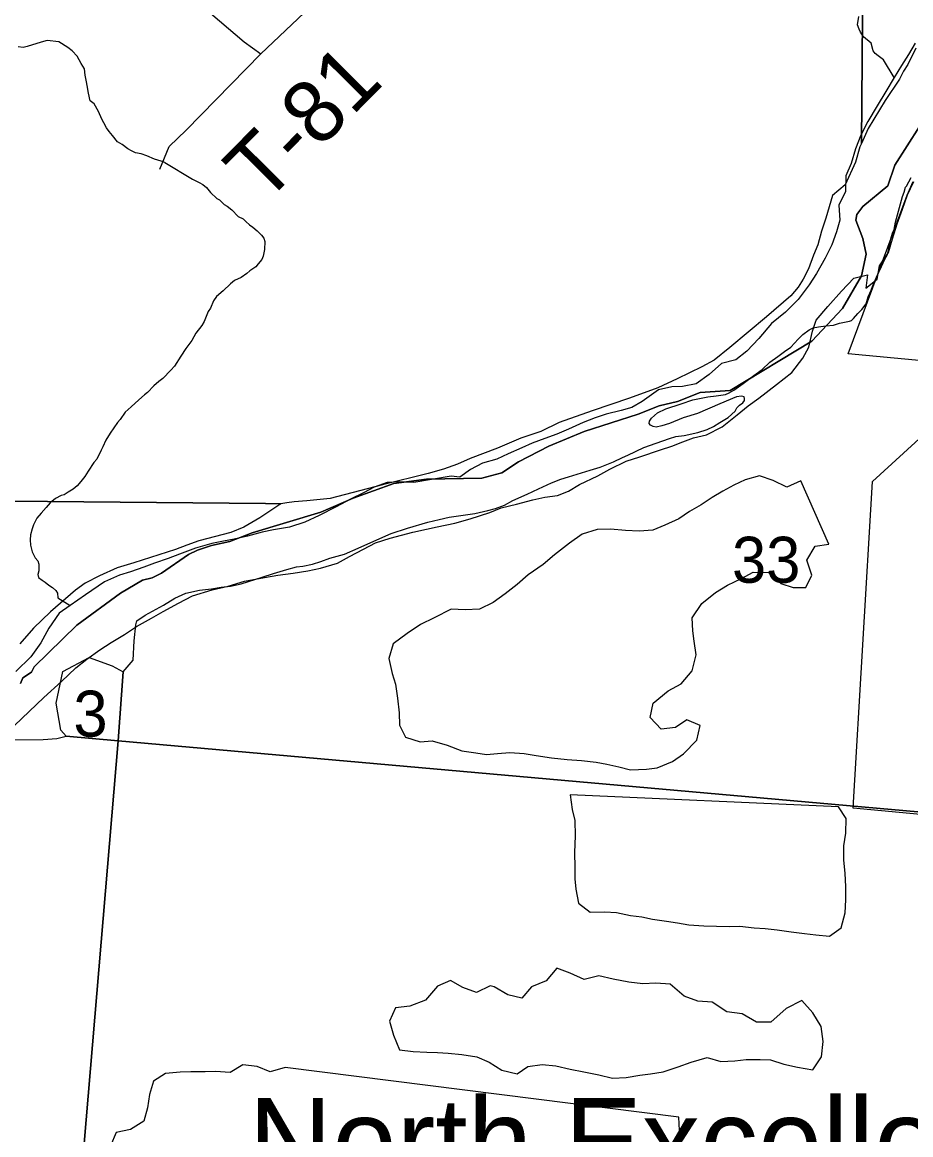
# Model space of a CAD drawing. Extents: x 1310247 to 1552180, y 377264 to 706493.
# Drawn here: x 1422487 to 1426755, y 547550 to 552893 of the extents above; entities that cross this region are included whole.
import ezdxf

# ---------------------------------------------------------------- set-up
doc = ezdxf.new("R2010")
doc.units = 0
for name, color, linetype in [('GM_X_Corporation', 7, 'Continuous'), ('GM_X_County_Road', 7, 'Continuous'), ('GM_X_Major_River', 7, 'Continuous'), ('GM_X_Minor_Lake', 7, 'Continuous'), ('GM_X_Minor_River', 7, 'Continuous'), ('GM_X_Section', 7, 'Continuous'), ('GM_X_Section_Text', 7, 'Continuous'), ('GM_X_Township', 7, 'Continuous'), ('GM_X_Township_Road', 7, 'Continuous'), ('GM_X_Township_Road_Text', 7, 'Continuous'), ('GM_X_Unincorporated_Text', 7, 'Continuous')]:
    doc.layers.add(name, color=color, linetype=linetype)

msp = doc.modelspace()

# ---------------------------------------------------------------- linework, layer by layer
at = {"layer": 'GM_X_Corporation'}
msp.add_lwpolyline([(1428961.3, 548885.4), (1426478.3, 549119.4), (1426571.4, 550688), (1427167.4, 551232.4), (1426454.2, 551299.6), (1426736.8, 552062.6), (1426766.1, 552127.3)], dxfattribs=at)
at = {"layer": 'GM_X_County_Road'}
for points in [[(1423632.7, 552741.5), (1423989.9, 553080.5), (1424438.2, 553535.3), (1424783.3, 553876.5), (1425161.2, 554250.7), (1425407.1, 554553.1), (1425490.7, 554687.3), (1425538, 554816.3), (1425614, 555024.5), (1425663.4, 555267.3), (1425742.4, 555677), (1425878.4, 556126.5), (1425959.9, 556326.8), (1426009.4, 556429.2), (1426083.1, 556527.1), (1426162.7, 556606.4), (1426668.3, 557095.9), (1426883.4, 557311)], [(1418960.1, 553054.5), (1419914.7, 553049.3), (1420851.2, 553064.1), (1421141.6, 553078.8), (1421313.3, 553096.1), (1421443.4, 553125.6), (1421635.8, 553172.5), (1421785.9, 553240.9), (1421930.7, 553261.8), (1422223.7, 553249.6), (1422742.2, 553232.3), (1423069.1, 553212.3), (1423116, 553182.9), (1423173.2, 553131.7), (1423220.8, 553093.5), (1423358.7, 552963.5), (1423552.1, 552798.7), (1423632.7, 552741.5)]]:
    msp.add_lwpolyline(points, dxfattribs=at)
at = {"layer": 'GM_X_Major_River'}
for points in [[(1426776.5, 552792.6), (1426743.3, 552737), (1426710.2, 552685.5), (1426675, 552628), (1426635.6, 552560.5), (1426594.1, 552491.1), (1426548.5, 552415.7), (1426515.1, 552350.1), (1426489.8, 552284.4), (1426468.3, 552214.6), (1426443.1, 552154.9), (1426441.4, 552079.8)], [(1426739.6, 552063.7), (1426769, 552128.4)], [(1422448.9, 549515.2), (1422591, 549649.7), (1422675.3, 549727.6), (1422743.3, 549791.9), (1422796.6, 549834.6), (1422859.9, 549879), (1422913, 549913.6), (1422978.3, 549952), (1423035.5, 549990.5), (1423106.7, 550030.7), (1423163.8, 550063.2), (1423237.1, 550103.4), (1423304.2, 550137.7), (1423399.2, 550167.2), (1423475.9, 550185.2), (1423554.8, 550209.1), (1423649.5, 550226.6), (1423713.9, 550236.9), (1423788.4, 550246.9), (1423858.9, 550259), (1423919.4, 550271.4), (1424000.2, 550295.3), (1424059.3, 550327.8), (1424126.4, 550362.1), (1424183.4, 550392.6), (1424254.1, 550414.8), (1424308.7, 550429.4), (1424363.2, 550443.9), (1424427.8, 550458.2), (1424480.2, 550468.8), (1424564.9, 550486.6), (1424637.7, 550508.7), (1424732.7, 550538.2), (1424787.5, 550560.8), (1424860.1, 550578.9), (1424938.9, 550598.8), (1424997.4, 550611.3), (1425057.8, 550619.7), (1425110.4, 550640.3), (1425163.5, 550673), (1425250.8, 550714.7), (1425309.9, 550747.2), (1425387.1, 550785.2), (1425453.8, 550805.5), (1425553, 550838.9), (1425607.6, 550857.5), (1425660.3, 550878.1), (1425711, 550896.8), (1425773.5, 550911.2), (1425848.8, 550949.2), (1425920.5, 551007.4), (1425973.8, 551050.1), (1426025, 551086.8), (1426109, 551152.7), (1426182.8, 551210.8), (1426236.8, 551279.5), (1426264.3, 551332.9), (1426282.5, 551408.6), (1426300, 551462.2), (1426355.9, 551526.9), (1426422.1, 551601.2), (1426482, 551663.8), (1426546.6, 551680.1), (1426538.8, 551616.2), (1426594.1, 551658.8), (1426603.9, 551722.6), (1426647.8, 551787.6), (1426667.7, 551853.2), (1426689.7, 551924.8), (1426715.7, 551994.2), (1426739.6, 552063.7)], [(1426441.4, 552079.8), (1426409.5, 552014.5), (1426413.5, 551942.2), (1426397.9, 551886.5), (1426376.1, 551823), (1426344.3, 551759.7), (1426302.2, 551686.7), (1426266.6, 551631.5), (1426214.5, 551560.7), (1426152.7, 551500.2), (1426085, 551445.9), (1426024.9, 551373.4), (1425967.1, 551312.8), (1425913.8, 551272.2), (1425845.2, 551254), (1425785.6, 551201.4), (1425724.2, 551157), (1425657.6, 551142.8), (1425607.5, 551142.1), (1425542.9, 551127.8), (1425465.2, 551071.8), (1425414.3, 551043), (1425363.8, 551028.4), (1425291.1, 551010.3), (1425238.5, 550993.7), (1425181.7, 550971.1), (1425110.7, 550939), (1425053.9, 550914.4), (1424997.2, 550893.9), (1424936.4, 550871.5), (1424885.7, 550848.8), (1424820.7, 550820.5), (1424765.8, 550793.9), (1424697.2, 550775.7), (1424640.2, 550745.2), (1424589.1, 550708.4), (1424547.4, 550712.1)], [(1424547.4, 550712.1), (1424367.8, 550682.3), (1424299.7, 550686.2), (1424239.5, 550681.8), (1424176.7, 550659.4), (1424125.8, 550632.7), (1424066.9, 550604.2), (1423991.6, 550564.2), (1423912.3, 550524.2), (1423843.3, 550492), (1423770.4, 550467.9), (1423693.9, 550455.9), (1423639.4, 550443.3), (1423568.7, 550425.2), (1423504.2, 550410.9), (1423453.8, 550400.2), (1423397.4, 550389.7), (1423318.6, 550367.8), (1423241.5, 550337.8), (1423186.8, 550317.2), (1423122.1, 550294.9), (1423071.4, 550276.2), (1423006.6, 550253.9), (1422954.1, 550237.2), (1422881, 550205.1), (1422791.1, 550143.4), (1422717.4, 550091.3), (1422664.3, 550054.6), (1422614.2, 549983.8), (1422576.2, 549912.7), (1422528.2, 549845.8), (1422456.1, 549775.6)]]:
    msp.add_lwpolyline(points, dxfattribs=at)
at = {"layer": 'GM_X_Minor_Lake'}
for points in [[(1426226.5, 550690.5), (1426159.6, 550660.2), (1426094.3, 550692.1), (1426028.7, 550713.9), (1425960, 550695.7), (1425905.2, 550669.1), (1425852.3, 550640.4), (1425801.3, 550609.8), (1425748.2, 550575.1), (1425691.2, 550542.5), (1425640.1, 550507.8), (1425573.1, 550477.6), (1425516.3, 550453), (1425450, 550448.8), (1425383.9, 550452.6), (1425311.9, 550458.5), (1425247.7, 550456.3), (1425176.9, 550434.1), (1425115.6, 550391.7), (1425043.9, 550335.4), (1424988.5, 550288.8), (1424916.9, 550238.7), (1424863.5, 550192), (1424806.1, 550147.4), (1424748.9, 550106.9), (1424683.8, 550074.5), (1424613.5, 550070.4), (1424547.5, 550074.2), (1424466.1, 550032.3), (1424399.1, 550000), (1424335.7, 549957.6), (1424268.2, 549907.3), (1424248.2, 549837.7), (1424264.3, 549765.1), (1424278.9, 549714.6), (1424289, 549646.2), (1424297.1, 549575.8), (1424299.5, 549517.6), (1424328, 549458.8), (1424397.5, 549436.8), (1424455.8, 549441.3), (1424527.4, 549421.3), (1424598.8, 549393.3), (1424664.7, 549383.6), (1424716.6, 549376.2), (1424768.9, 549380.8), (1424829.2, 549385.2), (1424897.2, 549381.3), (1424955.1, 549371.8), (1425029, 549359.7), (1425104.9, 549351.7), (1425173, 549347.9), (1425242.9, 549340), (1425294.8, 549330.6), (1425352.6, 549317), (1425408.3, 549303.4), (1425484.6, 549305.4), (1425536.9, 549312), (1425609.9, 549342.1), (1425663, 549378.8), (1425727, 549445.2), (1425743, 549514.9), (1425679.6, 549542.7), (1425624.4, 549506.1), (1425556, 549497.9), (1425503.4, 549553.4), (1425517.4, 549623.2), (1425589.2, 549681.4), (1425652.3, 549715.8), (1425704.1, 549778.5), (1425724.3, 549854.2), (1425714.1, 549920.6), (1425707.4, 549970.9), (1425705.2, 550033.1), (1425751.2, 550102), (1425816.8, 550154.3), (1425873.9, 550188.9), (1425940.9, 550221.2), (1425997.9, 550251.7), (1426072, 550249.7), (1426130.7, 550198), (1426190.3, 550178.4), (1426250.5, 550178.8), (1426280.2, 550238.1), (1426256.1, 550308.9), (1426296, 550376), (1426360.5, 550386.3)], [(1426360.5, 550386.3), (1426226.5, 550690.5)], [(1425118.3, 549183), (1425128.4, 549112.5), (1425141, 549060.1), (1425142.9, 548985.9), (1425138.7, 548905.8), (1425140.7, 548833.6), (1425141.2, 548779.5), (1425145.9, 548729.2), (1425158.1, 548662.8), (1425215, 548619.2), (1425285.2, 548621.3), (1425341.3, 548617.8), (1425409, 548603.9), (1425463, 548596.5), (1425514.8, 548585), (1425580.7, 548575.3), (1425634.6, 548567.8), (1425688.5, 548558.3), (1425760.5, 548554.4), (1425882.7, 548551.1), (1425932.9, 548551.8), (1426002.8, 548543.9), (1426054.9, 548540.5), (1426112.8, 548534.9), (1426180.7, 548525.1), (1426244.7, 548517.3), (1426298.6, 548509.9), (1426364.6, 548504.1), (1426419.9, 548544.7), (1426439.9, 548616.3), (1426443.6, 548678.3), (1426443.4, 548742.5), (1426439.1, 548804.8), (1426432.9, 548871.1), (1426432.7, 548937.2), (1426442.4, 548999.1), (1426444.4, 549069.2), (1426407.8, 549124.3)], [(1426407.8, 549124.3), (1425118.3, 549183)], [(1426156.5, 548156.9), (1426082.5, 548090.8), (1426014.4, 548090.6), (1425945.3, 548130.5), (1425871.4, 548140.5), (1425800.5, 548186.5), (1425732.5, 548192.4), (1425667, 548216.2), (1425598.4, 548274.1), (1425530.3, 548278), (1425468.1, 548275.6), (1425400.2, 548283.5), (1425324.4, 548297.5), (1425256.7, 548313.4), (1425186, 548295.2), (1425118.7, 548327.1), (1425055.2, 548350.9), (1425003.4, 548290.1), (1424932.4, 548260), (1424886.8, 548207.1), (1424819.1, 548222.9), (1424754, 548260.7), (1424734.1, 548265.3)], [(1424734.1, 548265.3), (1424669, 548232.9), (1424603.5, 548256.8), (1424544.3, 548290.4), (1424481.4, 548264), (1424423.4, 548197.4), (1424348.4, 548167.4), (1424280, 548159.2), (1424250.2, 548095.9), (1424270.4, 548029.2), (1424298.5, 547958.3), (1424364.5, 547950.5), (1424430.5, 547946.7), (1424480.6, 547945.4), (1424532.7, 547942), (1424598.7, 547936.2), (1424670.5, 547924.2), (1424729.9, 547898.6), (1424791.1, 547860.9), (1424864.7, 547842.9), (1424915.8, 547877.6), (1424984.3, 547887.8), (1425050.3, 547882), (1425118, 547866.1), (1425183.8, 547852.3), (1425255.6, 547838.4), (1425321.3, 547822.6), (1425387.5, 547824.8), (1425454, 547837.1), (1425504.3, 547843.7), (1425564.7, 547852.1), (1425637.5, 547876.2), (1425700.3, 547898.6), (1425777.1, 547920.6), (1425842.8, 547902.8), (1425909, 547905), (1425963.3, 547911.6), (1426031.5, 547911.7), (1426081.6, 547910.4), (1426145.1, 547888.6), (1426210.9, 547874.9), (1426284.7, 547862.8), (1426326.5, 547923.9), (1426334.6, 547997.8), (1426324.5, 548070.2), (1426284.3, 548135.4), (1426231.8, 548195)], [(1426231.8, 548195), (1426156.5, 548156.9)], [(1423748.8, 547872.8), (1423678.1, 547852.7), (1423614.7, 547878.4), (1423546.7, 547886.3), (1423485.6, 547849.8), (1423415.5, 547853.7), (1423365.4, 547853.1), (1423297.2, 547852.9), (1423245, 547850.3), (1423174.6, 547844.2), (1423117.5, 547807.6), (1423097.7, 547744), (1423087.9, 547680.1), (1423070.1, 547616.4), (1423006.8, 547576.1), (1422938.3, 547561.9), (1422910.4, 547496.5)], [(1425640.9, 547635.6), (1423748.8, 547872.8)], [(1425625.1, 547499.7), (1425643.1, 547571.4), (1425640.9, 547635.6)]]:
    msp.add_lwpolyline(points, dxfattribs=at)
at = {"layer": 'GM_X_Minor_River'}
for points in [[(1426675, 552628), (1426623.3, 552711.5), (1426597.5, 552731.7), (1426583.6, 552741.9), (1426573.7, 552756), (1426564, 552792.1), (1426528.3, 552822.5), (1426512.5, 552844.7), (1426506.6, 552858.7), (1426498.7, 552880.8), (1426505, 552920.8)], [(1423171.3, 552218.8), (1423153.4, 552225), (1423121.5, 552235.3), (1423085.7, 552251.7), (1423057.8, 552259.9), (1423029.9, 552266.2), (1423012, 552274.4), (1422994.1, 552284.6), (1422966.3, 552304.8), (1422944.4, 552319), (1422920.7, 552349.3), (1422904.8, 552367.5), (1422891, 552385.6), (1422879.2, 552409.8), (1422869.3, 552427.9), (1422853.6, 552464.1), (1422831.9, 552500.3), (1422812.1, 552514.5), (1422804.4, 552552.6), (1422798.6, 552588.7), (1422794.8, 552606.8), (1422789, 552638.9), (1422785.2, 552668.9), (1422769.5, 552695.1), (1422749.7, 552729.3), (1422726, 552755.6), (1422706.1, 552771.8), (1422662.4, 552798.2), (1422606.5, 552804.7), (1422588.5, 552800.9), (1422556.5, 552791.2), (1422510.5, 552775.6), (1422490.5, 552771.8), (1422466.5, 552774)], [(1423171.3, 552218.8), (1423304.4, 552139.3), (1423336.1, 552122.6), (1423354, 552114.2), (1423371.8, 552099.8), (1423391.3, 552075.4), (1423420.9, 552046.7), (1423434.8, 552040.4), (1423456.4, 552017.9), (1423470.3, 552009.6), (1423494, 551991), (1423523.4, 551960.3), (1423547.3, 551947.8), (1423561.1, 551935.5), (1423578.8, 551919.1), (1423594.6, 551908.8), (1423614.3, 551890.3), (1423636, 551869.8), (1423647.7, 551855.5), (1423651.4, 551839.4), (1423650.7, 551801.3), (1423644, 551769.3), (1423637.7, 551753.4), (1423619.2, 551731.7), (1423608.9, 551717.9), (1423580.5, 551698.4), (1423566.2, 551686.7), (1423537.8, 551667.2), (1423505.4, 551651.8), (1423487, 551636.1), (1423452.3, 551602.7), (1423419.7, 551575.3), (1423405.2, 551555.5), (1423390.5, 551519.7), (1423380.2, 551503.8), (1423361.2, 551456.1), (1423348.8, 551436.3), (1423320, 551398.8), (1423301.3, 551365), (1423272.4, 551325.5), (1423247.7, 551289.9), (1423218.6, 551240.3), (1423200.2, 551222.6), (1423161.3, 551181.3), (1423143, 551167.6), (1423118.5, 551146), (1423087.8, 551114.6), (1423073.6, 551102.8), (1423047, 551079.3), (1423010.3, 551045.9), (1422981.7, 551020.4), (1422957, 550984.8), (1422944.7, 550971), (1422909.6, 550919.6), (1422888.8, 550885.9), (1422874.2, 550854.1), (1422865.9, 550838.2), (1422844.9, 550794.5), (1422830.6, 550778.7), (1422803.7, 550737.2), (1422787.2, 550711.4), (1422768.7, 550687.7), (1422750.2, 550666), (1422731.8, 550650.3), (1422707.5, 550636.8), (1422687.2, 550623.2), (1422673.1, 550619.4), (1422646.8, 550605.9), (1422620.3, 550584.4), (1422601.8, 550562.7), (1422577.2, 550535.1), (1422556.7, 550511.4), (1422540, 550479.7), (1422533.6, 550459.7), (1422527, 550431.8), (1422524.6, 550407.8), (1422526.1, 550381.7), (1422533.5, 550349.4), (1422548.9, 550321), (1422560.7, 550306.7), (1422566.4, 550290.6), (1422565.8, 550258.5), (1422561.4, 550240.5), (1422565.1, 550226.4), (1422582.9, 550214), (1422596.8, 550203.7), (1422614.5, 550189.3), (1422632.4, 550178.9), (1422648.1, 550164.5), (1422655.9, 550150.3), (1422657.5, 550128.2), (1422717.4, 550091.3)]]:
    msp.add_lwpolyline(points, dxfattribs=at)
at = {"layer": 'GM_X_Section'}
for points in [[(1426546.6, 555949), (1426518.5, 552309.7), (1426510.2, 552293.9), (1426488.6, 552220.4), (1426440.3, 552111.3), (1426378.9, 552060.4), (1426346.6, 551951.1), (1426325.2, 551889.6), (1426307.8, 551823.9), (1426286.8, 551774.4), (1426263.3, 551708.9), (1426238.3, 551659.4), (1426213.4, 551620), (1426178.5, 551578.7), (1426062.4, 551477.2), (1425885.2, 551331), (1425809.9, 551270.7), (1425751.2, 551237.9), (1425632, 551180.5), (1425539, 551136.5), (1425404, 551087.4), (1425224.7, 551027.2), (1425065.5, 550970.7), (1424978.5, 550926.6), (1424881.8, 550894.6), (1424768.8, 550847.1), (1424637.8, 550797.9), (1424577.2, 550771.2), (1424510.7, 550746.6), (1424436.3, 550726.2), (1424217.1, 550671), (1423965.7, 550606.4), (1423853.4, 550594.8), (1423793.3, 550590.1), (1423757.2, 550584.9), (1423729.1, 550579.4), (1423655.2, 550581), (1421209.7, 550603.7)], [(1426778.4, 552768.1), (1426740.7, 552688.9), (1426720, 552657.4), (1426701.2, 552619.8), (1426631, 552517.3), (1426550.1, 552383.1), (1426518.5, 552309.7), (1426546.6, 555949), (1427256.6, 555951.8)], [(1428176.5, 548977.8), (1422946.7, 549442.3), (1422971.8, 549773.8), (1423019, 549828.8), (1423025, 549922.6), (1423032.6, 549998.4), (1423037.1, 550018.4), (1423077.6, 550045.5), (1423164.7, 550093.6), (1423219.4, 550126.4), (1423271.9, 550151.3), (1423338.2, 550165.9), (1423396.4, 550172.6), (1423442.5, 550179.6), (1423486.6, 550184.7), (1423538.9, 550195.6), (1423639.5, 550227.4), (1423693.9, 550246.2), (1423758.3, 550264.8), (1423804.6, 550277.8), (1423834.7, 550281.2), (1423880.9, 550290.2), (1423921.2, 550303.3), (1423963.5, 550318.4), (1424033.9, 550338.9), (1424100.5, 550367.5), (1424189.4, 550407.5), (1424258.1, 550438.1), (1424336.6, 550462.4), (1424435.2, 550492.3), (1424489.5, 550505.1), (1424537.7, 550516.1), (1424660.1, 550533.4), (1424722.4, 550548.1), (1424760.6, 550557.2), (1424803, 550574.3), (1424843.4, 550595.5), (1424912.1, 550626), (1424966.6, 550652.8), (1425029.3, 550681.5), (1425073.6, 550698.5), (1425109.9, 550709.7), (1425214.6, 550741.5), (1425262.9, 550756.4), (1425327.4, 550781.1), (1425369.9, 550802.1), (1425396.1, 550813.6), (1425472.9, 550849.9), (1425531.3, 550870.6), (1425595.8, 550893.3), (1425626, 550902.6), (1425666.1, 550907.8), (1425732.4, 550922.3), (1425776.8, 550937.4), (1425807, 550950.7), (1425837.5, 550970.1), (1425878, 550995.2), (1425910.6, 551024.5), (1425919, 551040.3), (1425931.3, 551054.1), (1425947.5, 551065.7), (1425955.7, 551075.5), (1425955.9, 551085.5), (1425954.1, 551093.6), (1425942.2, 551097.8), (1425918.1, 551094.3), (1425837.4, 551060.1), (1425730.4, 551014.4), (1425662, 550993.8), (1425595.4, 550965.3), (1425559.1, 550954.1), (1425531, 550948.7), (1425517, 550951), (1425505.2, 550957.2), (1425497.4, 550965.4), (1425499.6, 550977.4), (1425509.9, 550991.1), (1425538.5, 551016.5), (1425578.9, 551035.6), (1425651.4, 551060.1), (1425707.8, 551078.8), (1425780.1, 551093.3), (1425820.2, 551098.5), (1425864.4, 551105.5), (1425882.5, 551113.1), (1425904.8, 551126.6), (1425949.5, 551157.6), (1426000.3, 551196.6), (1426040.9, 551225.7), (1426077.7, 551260.9), (1426116.3, 551288.1), (1426148.8, 551311.4), (1426179.3, 551332.7), (1426214.1, 551370), (1426236.5, 551393.5), (1426267, 551414.8), (1426285.2, 551424.4), (1426311.3, 551429.9), (1426347.5, 551435.1), (1426383.5, 551438.3), (1426411.7, 551447.7), (1426459.9, 551456.7), (1426470, 551460.5), (1426480.2, 551470.2), (1426500.7, 551493.8), (1426519.1, 551513.4), (1426539.7, 551540.9), (1426550.5, 551574.7), (1426565.1, 551606.4), (1426571.5, 551624.3), (1426590.4, 551667.8), (1426613.5, 551719.4), (1426630.3, 551755), (1426642.8, 551776.7), (1426649.4, 551804.6), (1426658.4, 551852.4), (1426667, 551880.2), (1426675.4, 551898), (1426682.1, 551931.9), (1426695.3, 551985.6), (1426706.1, 552021.3), (1426714.8, 552055.2), (1426723.3, 552077), (1426729.8, 552100.9), (1426734.2, 552105.1), (1426757, 552146.6)], [(1421209.7, 550603.7), (1423655.2, 550581), (1423729.1, 550579.4), (1423627.7, 550513.6), (1423550.7, 550467.3), (1423488.2, 550442.6), (1423335.3, 550401.9), (1423276.9, 550381.2), (1423222.4, 550360.4), (1423023.1, 550296.7), (1422942.5, 550272.4), (1422857.7, 550234.2), (1422788.9, 550199.7), (1422742.2, 550164.7), (1422622, 550061.3), (1422540.3, 549983), (1422474.7, 549908.4)], [(1422432.8, 549447.4), (1422586.8, 549448.1), (1422652.9, 549452.6), (1422697.1, 549463.7), (1422946.7, 549442.3), (1422557.5, 544834.8)]]:
    msp.add_lwpolyline(points, dxfattribs=at)
for points in [[(1422971.8, 549773.8), (1422946.7, 549442.3), (1422697.1, 549463.7), (1422672.1, 549493.1), (1422650.1, 549623.6), (1422681.3, 549774.3), (1422808.1, 549842.3), (1422918.4, 549801.9)], [(1422946.7, 549442.3), (1428176.5, 548977.8), (1427746.2, 543573.2), (1423710.3, 543852), (1423601.9, 543926.3), (1423508.7, 543964.3), (1423445, 543977.7), (1423415.1, 543980.3), (1423392.9, 543970.8), (1423350.4, 543947.7), (1423302, 543930.7), (1423243.7, 543914), (1423201.3, 543896.9), (1422557.5, 544834.8)]]:
    msp.add_lwpolyline(points, close=True, dxfattribs=at)
at = {"layer": 'GM_X_Township'}
for points in [[(1422478.1, 549716.9), (1422489.4, 549743.9), (1422531.5, 549771), (1422543.9, 549797.3), (1422748.1, 549997.6), (1422957.8, 550151), (1423064.1, 550213.5), (1423111, 550225), (1423155.4, 550247.5), (1423285.6, 550337.3), (1423328.6, 550356.9), (1423396, 550380.6), (1423484.2, 550398.9), (1423590.3, 550441.1), (1423921.5, 550540.8), (1424076.2, 550606.8), (1424272.3, 550677.2), (1424428.8, 550698.1), (1424693.5, 550702.7), (1424789.8, 550729), (1424870.7, 550781), (1425015.7, 550856.6), (1425185.7, 550928.1), (1425445, 551010.4), (1425545.4, 551051.3), (1425634.5, 551070.8), (1425743.2, 551114.3), (1425887.2, 551124.9), (1426280.1, 551361), (1426427.3, 551518.4), (1426518, 551674.2), (1426540, 551779.4), (1426524.3, 551853.9), (1426490.2, 551942.3), (1426496, 551968.9), (1426523.9, 552008.3), (1426644.8, 552106.6), (1426678.8, 552206.2), (1426856.3, 552484)], [(1426856.3, 552484), (1426678.8, 552206.2), (1426644.8, 552106.6), (1426523.9, 552008.3), (1426496, 551968.9), (1426490.2, 551942.3), (1426524.3, 551853.9), (1426540, 551779.4), (1426518, 551674.2), (1426427.3, 551518.4), (1426280.1, 551361), (1425887.2, 551124.9), (1425743.2, 551114.3), (1425634.5, 551070.8), (1425545.4, 551051.3), (1425445, 551010.4), (1425185.7, 550928.1), (1425015.7, 550856.6), (1424870.7, 550781), (1424789.8, 550729), (1424693.5, 550702.7), (1424428.8, 550698.1), (1424272.3, 550677.2), (1424076.2, 550606.8), (1423921.5, 550540.8), (1423590.3, 550441.1), (1423484.2, 550398.9), (1423396, 550380.6), (1423328.6, 550356.9), (1423285.6, 550337.3), (1423155.4, 550247.5), (1423111, 550225), (1423064.1, 550213.5), (1422957.8, 550151), (1422748.1, 549997.6), (1422543.9, 549797.3), (1422531.5, 549771), (1422489.4, 549743.9), (1422478.1, 549716.9)]]:
    msp.add_lwpolyline(points, dxfattribs=at)
at = {"layer": 'GM_X_Township_Road'}
msp.add_lwpolyline([(1423146.8, 552186.6), (1423192.7, 552295.2), (1423274.7, 552374.7), (1423632.7, 552741.5)], dxfattribs=at)

# ---------------------------------------------------------------- texts
at = {"layer": 'GM_X_Section_Text'}
for s, p in [('33', (1425895.9, 550201.1)), ('3', (1422732.3, 549461.9))]:
    msp.add_text(s, height=221, rotation=0, dxfattribs=at).set_placement(p)
at = {"layer": 'GM_X_Township_Road_Text'}
msp.add_text('T-81', height=300, rotation=45.2505, dxfattribs=at).set_placement((1423647.7, 552012.2))
at = {"layer": 'GM_X_Unincorporated_Text'}
msp.add_text('North Excello', height=417, rotation=0, dxfattribs=at).set_placement((1423572.7, 547309.8))

doc.saveas('drawing.dxf')
